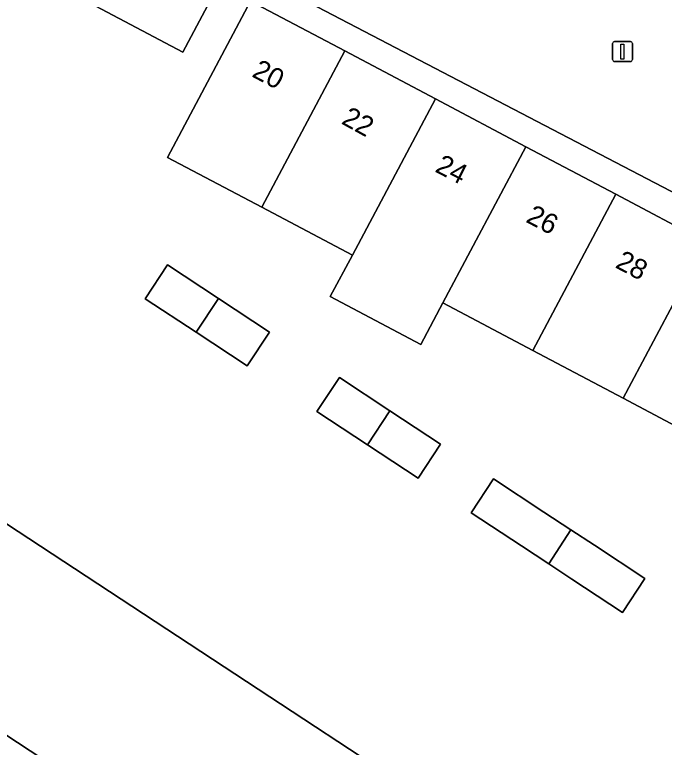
# Model space of a CAD drawing. Extents: x 159279 to 160377, y 384531 to 385888.
# Drawn here: x 160110.04 to 160142.48, y 384826.8 to 384863.42 of the extents above; entities that cross this region are included whole.
import ezdxf

# ---------------------------------------------------------------- set-up
doc = ezdxf.new("R2010")
doc.units = 0
for name, color, linetype in [('IMGEO_Erf', 7, 'Continuous'), ('IMGEO_Lichtmast', 7, 'Continuous'), ('IMGEO_Pand', 7, 'Continuous'), ('IMGEO_Pand_nummerreeks', 7, 'Continuous'), ('IMGEO_Rijbaan_lokaal_open', 7, 'Continuous'), ('IMGEO_Voetpad_open', 7, 'Continuous')]:
    doc.layers.add(name, color=color, linetype=linetype)

msp = doc.modelspace()

# ---------------------------------------------------------------- linework, layer by layer
at = {"layer": 'IMGEO_Erf'}
for points in [[(160067.831, 384865.477), (160100.599, 384843.961), (160103.898, 384841.728), (160147.334, 384813.175)], [(160120.237, 384864.943), (160118.441, 384861.542), (160110.603, 384865.702)], [(160145.158, 384841.738), (160140.427, 384844.242), (160135.912, 384846.63), (160131.42, 384849.007), (160130.318, 384846.932), (160125.803, 384849.321), (160126.905, 384851.396), (160122.388, 384853.786), (160117.671, 384856.282), (160121.822, 384864.098)]]:
    msp.add_lwpolyline(points, dxfattribs=at)
for points in [[(160117.68, 384850.914), (160120.224, 384849.232), (160122.768, 384847.551), (160121.649, 384845.857), (160119.105, 384847.538), (160116.561, 384849.22)], [(160131.305, 384841.944), (160130.186, 384840.25), (160127.662, 384841.916), (160125.138, 384843.583), (160126.257, 384845.277), (160128.781, 384843.611)], [(160141.51, 384835.238), (160140.394, 384833.543), (160137.873, 384835.203), (160136.713, 384835.967), (160135.352, 384836.863), (160132.831, 384838.523), (160133.947, 384840.218), (160136.468, 384838.558), (160137.813, 384837.673), (160138.989, 384836.898)]]:
    msp.add_lwpolyline(points, close=True, dxfattribs=at)
at = {"layer": 'IMGEO_Lichtmast'}
for p, q in [((160139.897, 384861.172), (160139.897, 384861.972)), ((160139.897, 384861.972), (160139.897, 384861.172)), ((160139.997, 384862.072), (160140.787, 384862.072)), ((160140.787, 384862.072), (160139.997, 384862.072)), ((160140.887, 384861.972), (160140.887, 384861.172)), ((160140.887, 384861.172), (160140.887, 384861.972)), ((160140.787, 384861.072), (160139.997, 384861.072)), ((160139.997, 384861.072), (160140.787, 384861.072))]:
    msp.add_line(p, q, dxfattribs=at)
msp.add_lwpolyline([(160140.317, 384861.947), (160140.467, 384861.947), (160140.467, 384861.197), (160140.317, 384861.197), (160140.317, 384861.947)], dxfattribs=at)
for centre, start, end in [((160139.997, 384861.972), 90, 180), ((160139.997, 384861.972), 90, 180), ((160140.787, 384861.972), 0, 90), ((160140.787, 384861.972), 360, 90), ((160139.997, 384861.172), 180, 270), ((160139.997, 384861.172), 180, 270), ((160140.787, 384861.172), 270, 0), ((160140.787, 384861.172), 270, 0)]:
    msp.add_arc(centre, 0.1, start, end, dxfattribs=at)
at = {"layer": 'IMGEO_Pand'}
for points in [[(160113.067, 384870.344), (160110.603, 384865.702), (160118.441, 384861.542), (160120.237, 384864.943), (160120.907, 384866.214)], [(160126.537, 384861.6), (160121.822, 384864.098), (160117.671, 384856.282), (160122.388, 384853.786)], [(160131.053, 384859.207), (160126.537, 384861.6), (160122.388, 384853.786), (160126.905, 384851.396)], [(160135.566, 384856.816), (160131.053, 384859.207), (160126.905, 384851.396), (160125.803, 384849.321), (160130.318, 384846.932), (160131.42, 384849.007)], [(160131.42, 384849.007), (160135.912, 384846.63), (160140.054, 384854.438), (160135.566, 384856.816)], [(160144.567, 384852.046), (160140.054, 384854.438), (160135.912, 384846.63), (160140.427, 384844.242)], [(160149.057, 384849.667), (160144.567, 384852.046), (160140.427, 384844.242), (160145.158, 384841.738), (160146.466, 384844.191), (160146.221, 384844.321)], [(160120.224, 384849.232), (160117.68, 384850.914), (160116.561, 384849.22), (160119.105, 384847.538)], [(160122.768, 384847.551), (160120.224, 384849.232), (160119.105, 384847.538), (160121.649, 384845.857)], [(160128.781, 384843.611), (160126.257, 384845.277), (160125.138, 384843.583), (160127.662, 384841.916)], [(160131.305, 384841.944), (160128.781, 384843.611), (160127.662, 384841.916), (160130.186, 384840.25)], [(160103.898, 384841.728), (160099.046, 384834.348), (160099.424, 384834.1), (160140.7, 384806.959), (160139.714, 384805.453), (160143.605, 384802.903), (160143.954, 384802.675), (160144.119, 384802.926), (160143.868, 384803.09), (160147.773, 384809.086), (160148.034, 384808.902), (160148.219, 384809.164), (160147.38, 384809.755), (160146.037, 384810.702), (160147.334, 384813.175)], [(160136.468, 384838.558), (160133.947, 384840.218), (160132.831, 384838.523), (160135.352, 384836.863), (160136.713, 384835.967), (160137.813, 384837.673)], [(160138.989, 384836.898), (160137.813, 384837.673), (160136.713, 384835.967), (160137.873, 384835.203), (160140.394, 384833.543), (160141.51, 384835.238)]]:
    msp.add_lwpolyline(points, close=True, dxfattribs=at)
at = {"layer": 'IMGEO_Rijbaan_lokaal_open'}
msp.add_lwpolyline([(160144.46, 384864.387), (160131.638, 384872.788), (160152.283, 384904.295), (160145.682, 384908.652), (160145.415, 384908.828), (160123.226, 384867.33), (160122.202, 384865.37), (160122.406, 384865.263), (160160.06, 384845.593), (160164.806, 384843.113), (160173.478, 384845.373)], close=True, dxfattribs=at)
at = {"layer": 'IMGEO_Voetpad_open'}
msp.add_lwpolyline([(160121.822, 384864.098), (160126.537, 384861.6), (160131.053, 384859.207), (160135.566, 384856.816), (160140.054, 384854.438), (160144.567, 384852.046), (160149.057, 384849.667), (160153.57, 384847.275), (160158.083, 384844.883), (160162.796, 384842.385), (160164.806, 384843.113), (160160.06, 384845.593), (160122.406, 384865.263)], dxfattribs=at)
msp.add_lwpolyline([(160098.415, 384832.609), (160097.16, 384830.755), (160142.312, 384801.019), (160143.605, 384802.903), (160139.714, 384805.453), (160140.7, 384806.959), (160099.424, 384834.1)], close=True, dxfattribs=at)

# ---------------------------------------------------------------- texts
at = {"layer": 'IMGEO_Pand_nummerreeks'}
for s, rotation, p in [('20', 332.1213, (160121.837, 384860.344)), ('22', 331.1375, (160126.31, 384857.99)), ('24', 332.7387, (160130.982, 384855.588)), ('26', 332.2825, (160135.52, 384853.077)), ('28', 332.2825, (160139.983, 384850.799))]:
    msp.add_text(s, height=1, rotation=rotation, dxfattribs=at).set_placement(p)

doc.saveas('drawing.dxf')
